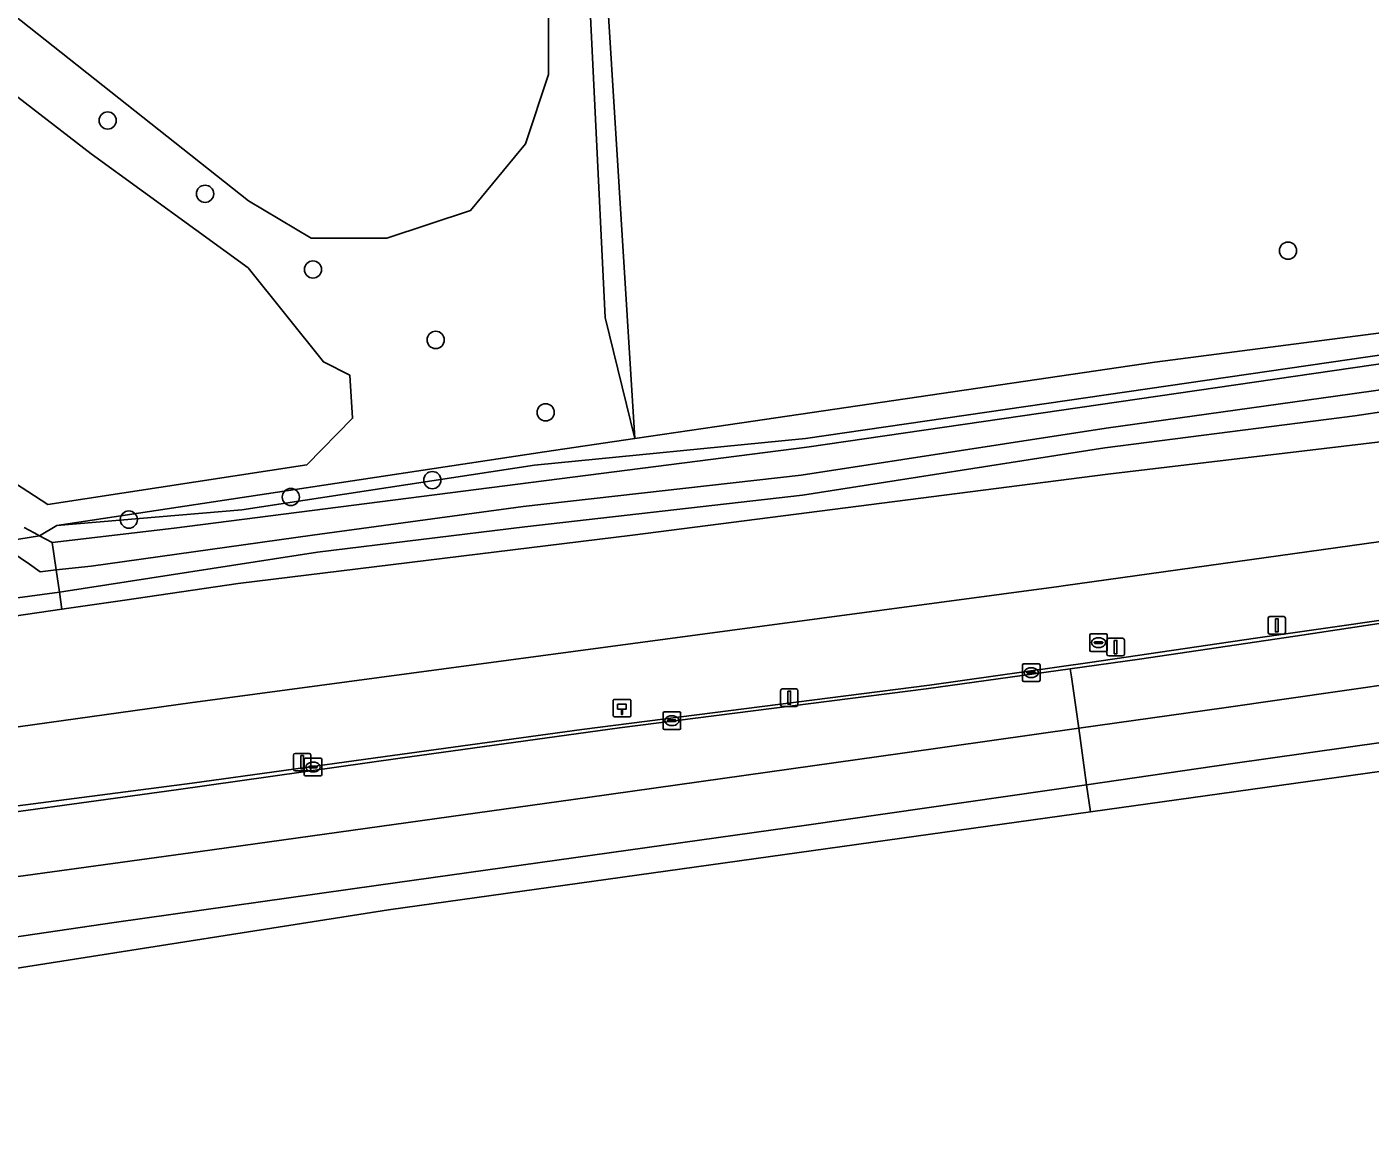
# Model space of a CAD drawing. Extents: x 162722 to 165104, y 384719 to 386284.
# Drawn here: x 164909.5 to 164985.8, y 385152.1 to 385215.6 of the extents above; entities that cross this region are included whole.
import ezdxf

# ---------------------------------------------------------------- set-up
doc = ezdxf.new("R2010")
doc.units = 0
for name, color, linetype in [('IMGEO_Afsluitpaal', 7, 'Continuous'), ('IMGEO_Berm_groen', 7, 'Continuous'), ('IMGEO_Berm_open', 7, 'Continuous'), ('IMGEO_Boom', 7, 'Continuous'), ('IMGEO_Grasland_agrarisch', 7, 'Continuous'), ('IMGEO_Grasland_overig', 7, 'Continuous'), ('IMGEO_Groenvoorziening', 7, 'Continuous'), ('IMGEO_Hectometerpaal', 7, 'Continuous'), ('IMGEO_Hek', 7, 'Continuous'), ('IMGEO_Kolk', 7, 'Continuous'), ('IMGEO_Lichtmast', 7, 'Continuous'), ('IMGEO_Loofbos', 7, 'Continuous'), ('IMGEO_Oever', 7, 'Continuous'), ('IMGEO_OVBaan_gesloten', 7, 'Continuous'), ('IMGEO_Rijbaan_regionaal_gesloten', 7, 'Continuous'), ('IMGEO_Rioolput', 7, 'Continuous'), ('IMGEO_Sloot', 7, 'Continuous')]:
    doc.layers.add(name, color=color, linetype=linetype)

msp = doc.modelspace()

# ---------------------------------------------------------------- linework, layer by layer
at = {"layer": 'IMGEO_Afsluitpaal'}
for p, q in [((164970.842, 385179.931), (164970.842, 385180.731)), ((164970.842, 385180.731), (164970.842, 385179.931)), ((164970.942, 385180.831), (164971.732, 385180.831)), ((164971.732, 385180.831), (164970.942, 385180.831)), ((164971.832, 385180.731), (164971.832, 385179.931)), ((164971.832, 385179.931), (164971.832, 385180.731)), ((164971.732, 385179.831), (164970.942, 385179.831)), ((164970.942, 385179.831), (164971.732, 385179.831))]:
    msp.add_line(p, q, dxfattribs=at)
msp.add_lwpolyline([(164971.262, 385180.706), (164971.412, 385180.706), (164971.412, 385179.956), (164971.262, 385179.956), (164971.262, 385180.706)], dxfattribs=at)
for centre, start, end in [((164970.942, 385180.731), 90, 180), ((164970.942, 385180.731), 90, 180), ((164971.732, 385180.731), 0, 90), ((164971.732, 385180.731), 360, 90), ((164970.942, 385179.931), 180, 270), ((164970.942, 385179.931), 180, 270), ((164971.732, 385179.931), 270, 0), ((164971.732, 385179.931), 270, 0)]:
    msp.add_arc(centre, 0.1, start, end, dxfattribs=at)
at = {"layer": 'IMGEO_Berm_groen'}
msp.add_lwpolyline([(165059.48, 385206.691), (165058.961, 385206.611), (165040.909, 385203.834), (165016.238, 385200.844), (164991.406, 385197.667), (164953.716, 385192.185), (164938.307, 385190.675), (164921.664, 385188.128), (164911.149, 385187.234), (164910.177, 385186.66), (164910.894, 385186.27), (164917.833, 385187.088), (164953.784, 385191.689), (164991.474, 385197.171), (165016.3, 385200.348), (165040.977, 385203.339), (165059.04, 385206.117), (165059.212, 385206.114)], close=True, dxfattribs=at)
for points in [[(164903.531, 385170.617), (164918.855, 385172.593), (164929.276, 385174.041), (164940.99, 385175.646), (164951.253, 385176.949), (164960.758, 385178.161), (164969.869, 385179.459), (164979.286, 385180.831), (164990.799, 385182.493), (165001.473, 385184.099), (165013.019, 385185.842), (165022.876, 385187.269), (165036.622, 385189.332), (165051.015, 385191.555), (165053.347, 385195.235), (165050.867, 385194.892), (165047.879, 385194.968), (165020.754, 385191.117), (164968.362, 385183.813), (164968.099, 385183.778), (164951.242, 385181.517), (164918.73, 385177.161), (164860.451, 385169.035)], [(165002.993, 385193.967), (164970.9, 385190.16), (164943.885, 385186.693), (164921.472, 385183.939), (164915.026, 385183.003), (164911.449, 385182.479), (164879.683, 385177.83)], [(164860.451, 385169.035), (164918.73, 385177.161), (164951.242, 385181.517), (164968.099, 385183.778), (164968.362, 385183.813), (165020.754, 385191.117)]]:
    msp.add_lwpolyline(points, dxfattribs=at)
at = {"layer": 'IMGEO_Berm_open'}
for points in [[(164990.799, 385182.493), (164979.286, 385180.831), (164969.869, 385179.459), (164960.758, 385178.161), (164951.253, 385176.949), (164940.99, 385175.646), (164929.276, 385174.041), (164918.855, 385172.593), (164903.531, 385170.617)], [(164903.581, 385170.241), (164917.937, 385172.214), (164930.671, 385174.017), (164943.145, 385175.737), (164960.572, 385177.959), (164968.758, 385179.103), (164972.692, 385179.653), (164981.534, 385180.954), (164994.729, 385182.935)]]:
    msp.add_lwpolyline(points, dxfattribs=at)
at = {"layer": 'IMGEO_Boom'}
for centre in [(164914.047, 385210.261), (164919.583, 385206.095), (164981.137, 385202.861), (164925.716, 385201.792), (164932.691, 385197.789), (164938.939, 385193.671), (164932.499, 385189.821), (164924.458, 385188.858), (164915.249, 385187.578)]:
    msp.add_circle(centre, 0.489, dxfattribs=at)
at = {"layer": 'IMGEO_Grasland_agrarisch'}
for points in [[(164891.087, 385230.214), (164922.058, 385205.687), (164925.615, 385203.566), (164929.92, 385203.566), (164934.672, 385205.138), (164937.792, 385208.943), (164939.103, 385212.872), (164939.103, 385216.927), (164937.605, 385221.543), (164934.61, 385226.346), (164933.047, 385233.491), (164931.915, 385250.672), (164931.915, 385262.898), (164933.225, 385273.127), (164934.618, 385277.532), (164934.151, 385281.77), (164931.222, 385286.203), (164926.719, 385288.44), (164883.623, 385302.383)], [(164865.161, 385217.981), (164910.641, 385188.43), (164925.376, 385190.697), (164927.964, 385193.341), (164927.814, 385195.777), (164926.305, 385196.538), (164922.036, 385201.884), (164913.113, 385208.371), (164888.154, 385227.652)]]:
    msp.add_lwpolyline(points, dxfattribs=at)
at = {"layer": 'IMGEO_Grasland_overig'}
for points in [[(164909.304, 385187.127), (164909.863, 385186.831), (164910.177, 385186.66), (164911.149, 385187.234), (164938.87, 385191.433), (164944.012, 385192.188), (164942.316, 385199.055), (164938.805, 385271.383), (164938.528, 385277.104), (164938.08, 385279.059), (164937.66, 385280.569), (164937.325, 385281.743), (164936.905, 385282.708), (164936.234, 385283.84), (164935.312, 385284.889), (164933.827, 385286.14), (164934.1, 385286.945), (164932.812, 385287.313), (164918.43, 385292.648), (164916.829, 385292.899), (164909.486, 385295.02), (164883.706, 385303.839)], [(164883.623, 385302.383), (164926.719, 385288.44), (164931.222, 385286.203), (164934.151, 385281.77), (164934.618, 385277.532), (164933.225, 385273.127), (164931.915, 385262.898), (164931.915, 385250.672), (164933.047, 385233.491), (164934.61, 385226.346), (164937.605, 385221.543), (164939.103, 385216.927), (164939.103, 385212.872), (164937.792, 385208.943), (164934.672, 385205.138), (164929.92, 385203.566), (164925.615, 385203.566), (164922.058, 385205.687), (164891.087, 385230.214)], [(164888.154, 385227.652), (164913.113, 385208.371), (164922.036, 385201.884), (164926.305, 385196.538), (164927.814, 385195.777), (164927.964, 385193.341), (164925.376, 385190.697), (164910.641, 385188.43), (164865.161, 385217.981)], [(164907.806, 385186.275), (164910.177, 385186.66), (164909.863, 385186.831), (164909.304, 385187.127)]]:
    msp.add_lwpolyline(points, dxfattribs=at)
at = {"layer": 'IMGEO_Groenvoorziening'}
msp.add_lwpolyline([(165060.043, 385207.898), (165019.747, 385202.573), (165000, 385199.963), (164973.558, 385196.527), (164948.665, 385192.871), (164944.012, 385192.188), (164938.87, 385191.433), (164911.149, 385187.234), (164921.664, 385188.128), (164938.307, 385190.675), (164953.716, 385192.185), (164991.406, 385197.667), (165016.238, 385200.844), (165040.909, 385203.834), (165058.961, 385206.611), (165059.48, 385206.691)], close=True, dxfattribs=at)
at = {"layer": 'IMGEO_Hectometerpaal'}
for p, q in [((164942.781, 385177.277), (164942.781, 385176.436)), ((164942.781, 385177.277), (164942.781, 385176.436)), ((164943.697, 385177.361), (164942.856, 385177.361)), ((164943.697, 385177.361), (164942.856, 385177.361)), ((164943.781, 385176.445), (164943.781, 385177.286)), ((164943.781, 385176.445), (164943.781, 385177.286)), ((164942.865, 385176.361), (164943.706, 385176.361)), ((164942.865, 385176.361), (164943.706, 385176.361))]:
    msp.add_line(p, q, dxfattribs=at)
msp.add_lwpolyline([(164943.306, 385176.505), (164943.246, 385176.505), (164943.246, 385176.81), (164943.026, 385176.81), (164943.026, 385177.079), (164943.526, 385177.079), (164943.526, 385176.81), (164943.306, 385176.81), (164943.306, 385176.505)], dxfattribs=at)
for centre, start, end in [((164942.859, 385177.283), 92.4484, 184.28452), ((164942.859, 385177.283), 92.4484, 184.28452), ((164943.703, 385177.283), 2.4484, 94.28452), ((164943.703, 385177.283), 2.4484, 94.28452), ((164942.859, 385176.439), 182.4484, 274.28452), ((164942.859, 385176.439), 182.4484, 274.28452), ((164943.703, 385176.439), 272.4484, 4.28452), ((164943.703, 385176.439), 272.4484, 4.28452)]:
    msp.add_arc(centre, 0.0779, start, end, dxfattribs=at)
at = {"layer": 'IMGEO_Hek'}
for points in [[(164938.227, 385284.908), (164944.012, 385192.188)], [(164948.665, 385192.871), (164973.558, 385196.527), (165000, 385199.963), (165019.747, 385202.573), (165060.043, 385207.898)], [(164944.012, 385192.188), (164948.665, 385192.871)], [(164938.87, 385191.433), (164944.012, 385192.188)]]:
    msp.add_lwpolyline(points, dxfattribs=at)
at = {"layer": 'IMGEO_Kolk'}
for p, q in [((164966.113, 385179.376), (164966.965, 385179.376)), ((164966.038, 385178.45), (164966.038, 385179.302)), ((164966.297, 385178.87), (164966.297, 385178.882)), ((164966.735, 385178.833), (164966.337, 385178.833)), ((164966.34, 385178.919), (164966.738, 385178.919)), ((164966.549, 385178.596), (164966.524, 385178.596)), ((164966.526, 385179.156), (164966.551, 385179.156)), ((164966.781, 385178.882), (164966.781, 385178.87)), ((164967.039, 385179.302), (164967.039, 385178.45)), ((164966.965, 385178.376), (164966.113, 385178.376)), ((164945.613, 385175.719), (164945.613, 385176.571)), ((164945.688, 385176.645), (164946.54, 385176.645)), ((164946.101, 385176.425), (164946.126, 385176.425)), ((164946.614, 385176.571), (164946.614, 385175.719)), ((164946.54, 385175.645), (164945.688, 385175.645)), ((164945.872, 385176.139), (164945.872, 385176.151)), ((164946.31, 385176.102), (164945.912, 385176.102)), ((164945.915, 385176.188), (164946.313, 385176.188)), ((164946.124, 385175.865), (164946.099, 385175.865)), ((164946.356, 385176.151), (164946.356, 385176.139)), ((164925.294, 385174.012), (164926.146, 385174.012)), ((164925.219, 385173.086), (164925.219, 385173.938)), ((164925.478, 385173.506), (164925.478, 385173.518)), ((164925.916, 385173.469), (164925.518, 385173.469)), ((164925.521, 385173.555), (164925.919, 385173.555)), ((164925.73, 385173.232), (164925.705, 385173.232)), ((164925.707, 385173.792), (164925.732, 385173.792)), ((164925.962, 385173.518), (164925.962, 385173.506)), ((164926.22, 385173.938), (164926.22, 385173.086)), ((164926.146, 385173.012), (164925.294, 385173.012))]:
    msp.add_line(p, q, dxfattribs=at)
for points in [[(164966.113, 385179.376), (164966.965, 385179.376)], [(164966.038, 385178.45), (164966.038, 385179.302)], [(164967.039, 385179.302), (164967.039, 385178.45)], [(164966.965, 385178.376), (164966.113, 385178.376)], [(164945.613, 385175.719), (164945.613, 385176.571)], [(164945.688, 385176.645), (164946.54, 385176.645)], [(164946.614, 385176.571), (164946.614, 385175.719)], [(164946.54, 385175.645), (164945.688, 385175.645)], [(164925.294, 385174.012), (164926.146, 385174.012)], [(164925.219, 385173.086), (164925.219, 385173.938)], [(164926.22, 385173.938), (164926.22, 385173.086)], [(164926.146, 385173.012), (164925.294, 385173.012)]]:
    msp.add_lwpolyline(points, dxfattribs=at)
for centre, radius, start, end in [((164966.115, 385179.3), 0.0765, 91.55205, 178.44795), ((164966.115, 385179.3), 0.0765, 91.55205, 178.44795), ((164966.963, 385179.3), 0.0765, 1.55205, 88.44795), ((164966.963, 385179.3), 0.0765, 1.55205, 88.44795), ((164966.337, 385178.879), 0.0403, 85.87752, 175.75265), ((164966.334, 385178.869), 0.0366, 178.93798, 274.71019), ((164966.738, 385178.876), 0.043, 264.86636, 352.45326), ((164966.742, 385178.881), 0.0386, 1.73085, 96.63898), ((164966.115, 385178.452), 0.0765, 181.55205, 268.44795), ((164966.115, 385178.452), 0.0765, 181.55205, 268.44795), ((164966.963, 385178.452), 0.0765, 271.55205, 358.44795), ((164966.963, 385178.452), 0.0765, 271.55205, 358.44795), ((164945.69, 385176.569), 0.0765, 91.55205, 178.44795), ((164945.69, 385176.569), 0.0765, 91.55205, 178.44795), ((164946.538, 385176.569), 0.0765, 1.55205, 88.44795), ((164946.538, 385176.569), 0.0765, 1.55205, 88.44795), ((164945.69, 385175.721), 0.0765, 181.55205, 268.44795), ((164945.69, 385175.721), 0.0765, 181.55205, 268.44795), ((164945.912, 385176.148), 0.0403, 85.87752, 175.75265), ((164945.909, 385176.138), 0.0366, 178.93798, 274.71019), ((164946.313, 385176.145), 0.043, 264.86636, 352.45326), ((164946.317, 385176.15), 0.0386, 1.73085, 96.63898), ((164946.538, 385175.721), 0.0765, 271.55205, 358.44795), ((164946.538, 385175.721), 0.0765, 271.55205, 358.44795), ((164925.296, 385173.936), 0.0765, 91.55205, 178.44795), ((164925.296, 385173.936), 0.0765, 91.55205, 178.44795), ((164926.144, 385173.936), 0.0765, 1.55205, 88.44795), ((164926.144, 385173.936), 0.0765, 1.55205, 88.44795), ((164925.518, 385173.515), 0.0403, 85.87752, 175.75265), ((164925.515, 385173.505), 0.0366, 178.93798, 274.71019), ((164925.919, 385173.512), 0.043, 264.86636, 352.45326), ((164925.923, 385173.517), 0.0386, 1.73085, 96.63898), ((164925.296, 385173.088), 0.0765, 181.55205, 268.44795), ((164925.296, 385173.088), 0.0765, 181.55205, 268.44795), ((164926.144, 385173.088), 0.0765, 271.55205, 358.44795), ((164926.144, 385173.088), 0.0765, 271.55205, 358.44795)]:
    msp.add_arc(centre, radius, start, end, dxfattribs=at)
for centre, major_axis, ratio, start_param, end_param in [((164966.525, 385178.876), (-0.387, 0.002), 0.722429, 4.712389, 7.853982), ((164966.55, 385178.876), (-0.39, 0.002), 0.717154, 1.570796, 4.712389), ((164946.1, 385176.145), (-0.387, 0.002), 0.722429, 4.712389, 7.853982), ((164946.125, 385176.145), (-0.39, 0.002), 0.717154, 1.570796, 4.712389), ((164925.706, 385173.512), (-0.387, 0.002), 0.722429, 4.712389, 7.853982), ((164925.731, 385173.512), (-0.39, 0.002), 0.717154, 1.570796, 4.712389)]:
    msp.add_ellipse(centre, major_axis=major_axis, ratio=ratio, start_param=start_param, end_param=end_param, dxfattribs=at)
at = {"layer": 'IMGEO_Lichtmast'}
for p, q in [((164979.998, 385181.166), (164979.998, 385181.966)), ((164979.998, 385181.966), (164979.998, 385181.166)), ((164980.098, 385182.066), (164980.888, 385182.066)), ((164980.888, 385182.066), (164980.098, 385182.066)), ((164980.988, 385181.966), (164980.988, 385181.166)), ((164980.988, 385181.166), (164980.988, 385181.966)), ((164980.888, 385181.066), (164980.098, 385181.066)), ((164980.098, 385181.066), (164980.888, 385181.066)), ((164952.288, 385177.054), (164952.288, 385177.854)), ((164952.288, 385177.854), (164952.288, 385177.054)), ((164952.388, 385177.954), (164953.178, 385177.954)), ((164953.178, 385177.954), (164952.388, 385177.954)), ((164953.278, 385177.854), (164953.278, 385177.054)), ((164953.278, 385177.054), (164953.278, 385177.854)), ((164953.178, 385176.954), (164952.388, 385176.954)), ((164952.388, 385176.954), (164953.178, 385176.954)), ((164924.603, 385173.39), (164924.603, 385174.19)), ((164924.603, 385174.19), (164924.603, 385173.39)), ((164924.703, 385174.29), (164925.493, 385174.29)), ((164925.493, 385174.29), (164924.703, 385174.29)), ((164925.593, 385174.19), (164925.593, 385173.39)), ((164925.593, 385173.39), (164925.593, 385174.19)), ((164925.493, 385173.29), (164924.703, 385173.29)), ((164924.703, 385173.29), (164925.493, 385173.29))]:
    msp.add_line(p, q, dxfattribs=at)
for points in [[(164980.418, 385181.941), (164980.568, 385181.941), (164980.568, 385181.191), (164980.418, 385181.191), (164980.418, 385181.941)], [(164952.708, 385177.829), (164952.858, 385177.829), (164952.858, 385177.079), (164952.708, 385177.079), (164952.708, 385177.829)], [(164925.023, 385174.165), (164925.173, 385174.165), (164925.173, 385173.415), (164925.023, 385173.415), (164925.023, 385174.165)]]:
    msp.add_lwpolyline(points, dxfattribs=at)
for centre, start, end in [((164980.098, 385181.966), 90, 180), ((164980.098, 385181.966), 90, 180), ((164980.888, 385181.966), 0, 90), ((164980.888, 385181.966), 360, 90), ((164980.098, 385181.166), 180, 270), ((164980.098, 385181.166), 180, 270), ((164980.888, 385181.166), 270, 0), ((164980.888, 385181.166), 270, 0), ((164952.388, 385177.854), 90, 180), ((164952.388, 385177.854), 90, 180), ((164953.178, 385177.854), 0, 90), ((164953.178, 385177.854), 360, 90), ((164952.388, 385177.054), 180, 270), ((164952.388, 385177.054), 180, 270), ((164953.178, 385177.054), 270, 0), ((164953.178, 385177.054), 270, 0), ((164924.703, 385174.19), 90, 180), ((164924.703, 385174.19), 90, 180), ((164925.493, 385174.19), 0, 90), ((164925.493, 385174.19), 360, 90), ((164924.703, 385173.39), 180, 270), ((164924.703, 385173.39), 180, 270), ((164925.493, 385173.39), 270, 0), ((164925.493, 385173.39), 270, 0)]:
    msp.add_arc(centre, 0.1, start, end, dxfattribs=at)
at = {"layer": 'IMGEO_Loofbos'}
msp.add_lwpolyline([(164938.805, 385271.383), (164942.316, 385199.055), (164944.012, 385192.188), (164948.665, 385192.871), (164973.558, 385196.527), (165000, 385199.963), (165019.747, 385202.573), (165021.795, 385210.26), (165022.276, 385216.398)], dxfattribs=at)
at = {"layer": 'IMGEO_Oever'}
for points in [[(165058.32, 385204.292), (165059.06, 385205.789), (165059.188, 385206.064), (165059.04, 385206.117), (165040.977, 385203.339), (165016.3, 385200.348), (164991.474, 385197.171), (164953.784, 385191.689), (164917.833, 385187.088), (164910.894, 385186.27), (164911.122, 385184.714), (164913.114, 385184.932), (164925.692, 385186.701), (164937.655, 385188.32), (164953.469, 385190.103), (164970.806, 385192.765), (164984.786, 385194.718), (164999.968, 385196.865), (165017.792, 385199.05), (165040.475, 385202.109), (165051.309, 385203.601), (165057.357, 385204.215), (165058.217, 385204.333)], [(165057.801, 385203.244), (165044.792, 385201.697), (165029.992, 385199.576), (165017.898, 385197.989), (164995.072, 385194.986), (164984.941, 385193.483), (164970.723, 385191.659), (164953.531, 385188.961), (164937.762, 385187.167), (164925.973, 385185.725), (164911.559, 385183.484), (164911.307, 385183.45), (164911.449, 385182.479), (164915.026, 385183.003), (164921.472, 385183.939), (164943.885, 385186.693), (164970.9, 385190.16), (165002.993, 385193.967), (165022.61, 385196.468), (165046.572, 385199.433), (165056.633, 385200.881), (165056.671, 385200.957)], [(164910.894, 385186.27), (164910.177, 385186.66), (164907.806, 385186.275), (164907.963, 385186.155), (164909.6, 385185.035), (164910.214, 385184.615), (164911.122, 385184.714)]]:
    msp.add_lwpolyline(points, close=True, dxfattribs=at)
msp.add_lwpolyline([(164879.683, 385177.83), (164911.449, 385182.479), (164911.307, 385183.45), (164899.902, 385181.914)], dxfattribs=at)
at = {"layer": 'IMGEO_OVBaan_gesloten'}
for points in [[(165047.958, 385187.118), (165048.034, 385187.206), (165048.707, 385187.985), (165050.531, 385190.791), (165050.809, 385191.23), (165040.757, 385189.76), (165027.618, 385187.84), (165015.801, 385186.066), (165004.666, 385184.444), (164994.729, 385182.935), (164981.534, 385180.954), (164972.692, 385179.653), (164968.758, 385179.103), (164968.824, 385178.639), (164969.236, 385175.718), (164977.482, 385176.881), (164994.37, 385179.303), (165024.534, 385183.687), (165039.653, 385185.921)], [(164969.236, 385175.718), (164968.824, 385178.639), (164968.758, 385179.103), (164960.572, 385177.959), (164943.145, 385175.737), (164930.671, 385174.017), (164917.937, 385172.214), (164903.581, 385170.241), (164889.757, 385168.295), (164875.592, 385166.137), (164862.657, 385164.111), (164848.504, 385161.957), (164843.824, 385161.19), (164843.87, 385160.891), (164844.344, 385157.801), (164852.278, 385159.076), (164869.396, 385161.677), (164888.539, 385164.495), (164919.305, 385168.713), (164941.315, 385171.778), (164959.218, 385174.305)]]:
    msp.add_lwpolyline(points, close=True, dxfattribs=at)
at = {"layer": 'IMGEO_Rijbaan_regionaal_gesloten'}
for points in [[(165044.664, 385183.305), (165047.958, 385187.118), (165039.653, 385185.921), (165024.534, 385183.687), (164994.37, 385179.303), (164977.482, 385176.881), (164969.236, 385175.718), (164969.689, 385172.509), (164977.872, 385173.691), (165002.083, 385177.121), (165026.337, 385180.643)], [(164969.906, 385170.97), (165042.788, 385181.133), (165044.664, 385183.305), (165026.337, 385180.643), (165002.083, 385177.121), (164977.872, 385173.691), (164969.689, 385172.509)], [(164969.689, 385172.509), (164969.236, 385175.718), (164959.218, 385174.305), (164941.315, 385171.778), (164919.305, 385168.713), (164888.539, 385164.495), (164869.396, 385161.677), (164852.278, 385159.076), (164844.344, 385157.801), (164844.898, 385154.191), (164866.02, 385157.449), (164892.759, 385161.5), (164914.423, 385164.672), (164929.434, 385166.798), (164953.757, 385170.207)], [(164845.222, 385152.081), (164930.004, 385165.406), (164969.906, 385170.97), (164969.689, 385172.509), (164953.757, 385170.207), (164929.434, 385166.798), (164914.423, 385164.672), (164892.759, 385161.5), (164866.02, 385157.449), (164844.898, 385154.191)]]:
    msp.add_lwpolyline(points, close=True, dxfattribs=at)
at = {"layer": 'IMGEO_Rioolput'}
for p, q in [((164969.863, 385180.159), (164969.863, 385181.011)), ((164969.938, 385181.085), (164970.79, 385181.085)), ((164970.351, 385180.865), (164970.376, 385180.865)), ((164970.864, 385181.011), (164970.864, 385180.159)), ((164970.79, 385180.085), (164969.938, 385180.085)), ((164970.122, 385180.579), (164970.122, 385180.591)), ((164970.56, 385180.542), (164970.162, 385180.542)), ((164970.165, 385180.628), (164970.563, 385180.628)), ((164970.374, 385180.305), (164970.349, 385180.305)), ((164970.606, 385180.591), (164970.606, 385180.579))]:
    msp.add_line(p, q, dxfattribs=at)
for points in [[(164969.863, 385180.159), (164969.863, 385181.011)], [(164969.938, 385181.085), (164970.79, 385181.085)], [(164970.864, 385181.011), (164970.864, 385180.159)], [(164970.79, 385180.085), (164969.938, 385180.085)]]:
    msp.add_lwpolyline(points, dxfattribs=at)
for centre, radius, start, end in [((164969.94, 385181.009), 0.0765, 91.55205, 178.44795), ((164969.94, 385181.009), 0.0765, 91.55205, 178.44795), ((164970.788, 385181.009), 0.0765, 1.55205, 88.44795), ((164970.788, 385181.009), 0.0765, 1.55205, 88.44795), ((164969.94, 385180.161), 0.0765, 181.55205, 268.44795), ((164969.94, 385180.161), 0.0765, 181.55205, 268.44795), ((164970.162, 385180.588), 0.0403, 85.87752, 175.75265), ((164970.159, 385180.578), 0.0366, 178.93798, 274.71019), ((164970.563, 385180.585), 0.043, 264.86636, 352.45326), ((164970.567, 385180.59), 0.0386, 1.73085, 96.63898), ((164970.788, 385180.161), 0.0765, 271.55205, 358.44795), ((164970.788, 385180.161), 0.0765, 271.55205, 358.44795)]:
    msp.add_arc(centre, radius, start, end, dxfattribs=at)
for centre, major_axis, ratio, start_param, end_param in [((164970.35, 385180.585), (-0.387, 0.002), 0.722429, 4.712389, 7.853982), ((164970.375, 385180.585), (-0.39, 0.002), 0.717154, 1.570796, 4.712389)]:
    msp.add_ellipse(centre, major_axis=major_axis, ratio=ratio, start_param=start_param, end_param=end_param, dxfattribs=at)
at = {"layer": 'IMGEO_Sloot'}
for points in [[(164999.968, 385196.865), (164984.786, 385194.718), (164970.806, 385192.765), (164953.469, 385190.103), (164937.655, 385188.32), (164925.692, 385186.701), (164913.114, 385184.932), (164911.122, 385184.714), (164911.307, 385183.45), (164911.559, 385183.484), (164925.973, 385185.725), (164937.762, 385187.167), (164953.531, 385188.961), (164970.723, 385191.659), (164984.941, 385193.483), (164995.072, 385194.986)], [(164899.902, 385181.914), (164911.307, 385183.45), (164911.122, 385184.714), (164910.214, 385184.615), (164909.6, 385185.035), (164907.963, 385186.155)]]:
    msp.add_lwpolyline(points, dxfattribs=at)

doc.saveas('drawing.dxf')
